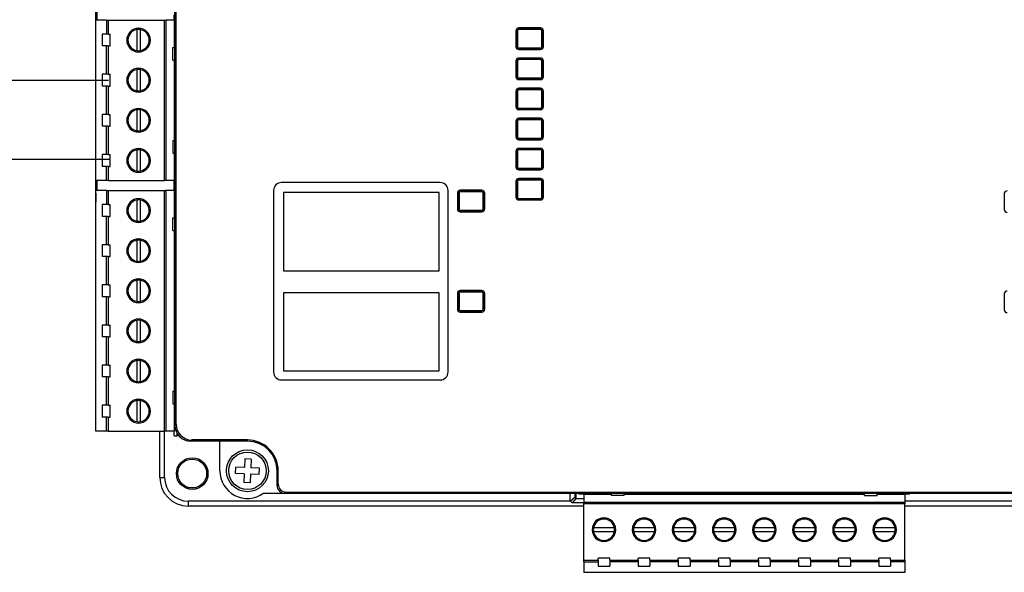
# Model space of a CAD drawing. Header units: millimetres. Extents: x -7023 to 53801, y 9849 to 33561.
# Tile 509 of 537: x 30802 to 30925, y 28258 to 28327. Entities that reach past the tile are written whole.
import ezdxf

# ---------------------------------------------------------------- set-up
doc = ezdxf.new("R2010")
doc.units = ezdxf.units.MM
doc.layers.add('IE_SKD', color=6, linetype='Continuous')

# ---------------------------------------------------------------- blocks, each defined once
blk = doc.blocks.new('Modul kontroli HID X100')
at = {"layer": 'IE_SKD', "linetype": 'Continuous', "lineweight": 25}
for p, q in [((-24132.87, -33306.11), (-24132.87, -33203.3)), ((-24132.71, -33305.96), (-24132.71, -33203.45)), ((-24142.87, -33276.7), (-24142.87, -33232.7)), ((-24142.74, -33253.5), (-24142.74, -33254.77)), ((-24142.86, -33275.09), (-24142.86, -33254.77)), ((-24141.52, -33254.77), (-24142.86, -33254.77)), ((-24141.52, -33254.77), (-24141.52, -33256.56)), ((-24141.52, -33254.77), (-24141.33, -33254.77)), ((-24141.33, -33254.77), (-24141.33, -33256.56)), ((-24141.33, -33254.77), (-24134.19, -33254.77)), ((-24134.19, -33275.09), (-24134.19, -33254.77)), ((-24134.19, -33254.77), (-24133.99, -33254.77)), ((-24133.99, -33254.77), (-24133.99, -33275.09)), ((-24132.96, -33254.77), (-24133.99, -33254.77)), ((-24132.96, -33254.77), (-24132.96, -33254.17)), ((-24132.96, -33254.77), (-24132.96, -33258.25)), ((-24137.69, -33255.98), (-24137.69, -33258.64)), ((-24137.23, -33258.64), (-24137.23, -33255.98)), ((-24132.96, -33256.43), (-24132.87, -33256.43)), ((-24089.66, -33256.14), (-24089.66, -33258.15)), ((-24089.46, -33256.14), (-24089.5, -33256.14)), ((-24089.5, -33256.14), (-24089.5, -33258.15)), ((-24089.46, -33256.14), (-24089.46, -33258.15)), ((-24089.3, -33255.78), (-24089.3, -33255.94)), ((-24086.54, -33255.78), (-24089.3, -33255.78)), ((-24089.27, -33255.9), (-24089.3, -33255.94)), ((-24089.3, -33255.94), (-24089.3, -33255.98)), ((-24086.54, -33255.98), (-24089.3, -33255.98)), ((-24089.27, -33255.9), (-24089.27, -33255.78)), ((-24086.58, -33255.9), (-24089.27, -33255.9)), ((-24086.58, -33255.78), (-24086.58, -33255.9)), ((-24086.58, -33255.9), (-24086.54, -33255.94)), ((-24086.54, -33255.94), (-24086.54, -33255.78)), ((-24086.54, -33255.98), (-24086.54, -33255.94)), ((-24086.34, -33256.14), (-24086.39, -33256.14)), ((-24086.39, -33258.15), (-24086.39, -33256.14)), ((-24086.34, -33258.15), (-24086.34, -33256.14)), ((-24086.18, -33258.15), (-24086.18, -33256.14)), ((-24142.06, -33256.56), (-24142.06, -33258.06)), ((-24141.52, -33256.56), (-24142.06, -33256.56)), ((-24141.33, -33256.56), (-24141.52, -33256.56)), ((-24141.33, -33256.56), (-24141.06, -33256.56)), ((-24141.06, -33258.06), (-24141.06, -33256.56)), ((-24141.52, -33258.06), (-24142.06, -33258.06)), ((-24141.52, -33261.64), (-24141.52, -33258.06)), ((-24141.33, -33258.06), (-24141.52, -33258.06)), ((-24141.33, -33258.06), (-24141.33, -33261.64)), ((-24141.33, -33258.06), (-24141.06, -33258.06)), ((-24133.14, -33259.85), (-24133.14, -33258.25)), ((-24133.14, -33258.25), (-24132.87, -33258.25)), ((-24132.96, -33258.18), (-24132.87, -33258.18)), ((-24089.5, -33258.15), (-24089.46, -33258.15)), ((-24089.3, -33258.3), (-24086.54, -33258.3)), ((-24089.3, -33258.3), (-24089.3, -33258.35)), ((-24089.27, -33258.38), (-24089.3, -33258.35)), ((-24089.3, -33258.35), (-24089.3, -33258.5)), ((-24089.3, -33258.5), (-24086.54, -33258.5)), ((-24089.27, -33258.38), (-24086.58, -33258.38)), ((-24089.27, -33258.5), (-24089.27, -33258.38)), ((-24086.58, -33258.38), (-24086.54, -33258.35)), ((-24086.58, -33258.38), (-24086.58, -33258.5)), ((-24086.54, -33258.35), (-24086.54, -33258.3)), ((-24086.54, -33258.5), (-24086.54, -33258.35)), ((-24086.39, -33258.15), (-24086.34, -33258.15)), ((-24133.14, -33259.85), (-24132.87, -33259.85)), ((-24132.96, -33259.85), (-24132.96, -33270.01)), ((-24089.66, -33259.95), (-24089.66, -33261.96)), ((-24089.5, -33259.95), (-24089.5, -33261.96)), ((-24089.46, -33259.95), (-24089.5, -33259.95)), ((-24089.46, -33259.95), (-24089.46, -33261.96)), ((-24089.3, -33259.59), (-24089.3, -33259.75)), ((-24086.54, -33259.59), (-24089.3, -33259.59)), ((-24089.27, -33259.71), (-24089.3, -33259.75)), ((-24089.3, -33259.75), (-24089.3, -33259.79)), ((-24086.54, -33259.79), (-24089.3, -33259.79)), ((-24089.27, -33259.71), (-24089.27, -33259.59)), ((-24086.58, -33259.71), (-24089.27, -33259.71)), ((-24086.58, -33259.59), (-24086.58, -33259.71)), ((-24086.58, -33259.71), (-24086.54, -33259.75)), ((-24086.54, -33259.75), (-24086.54, -33259.59)), ((-24086.54, -33259.79), (-24086.54, -33259.75)), ((-24086.34, -33259.95), (-24086.39, -33259.95)), ((-24086.39, -33261.96), (-24086.39, -33259.95)), ((-24086.34, -33261.96), (-24086.34, -33259.95)), ((-24086.18, -33261.96), (-24086.18, -33259.95)), ((-24137.69, -33261.06), (-24137.69, -33263.72)), ((-24137.23, -33263.72), (-24137.23, -33261.06)), ((-24142.06, -33261.64), (-24142.06, -33263.14)), ((-24141.52, -33261.64), (-24142.06, -33261.64)), ((-24141.33, -33261.64), (-24141.52, -33261.64)), ((-24141.33, -33261.64), (-24141.06, -33261.64)), ((-24141.06, -33263.14), (-24141.06, -33261.64)), ((-24132.96, -33261.51), (-24132.87, -33261.51)), ((-24089.5, -33261.96), (-24089.46, -33261.96)), ((-24089.3, -33262.11), (-24086.54, -33262.11)), ((-24089.3, -33262.11), (-24089.3, -33262.16)), ((-24089.27, -33262.19), (-24089.3, -33262.16)), ((-24089.3, -33262.16), (-24089.3, -33262.31)), ((-24089.3, -33262.31), (-24086.54, -33262.31)), ((-24089.27, -33262.19), (-24086.58, -33262.19)), ((-24089.27, -33262.31), (-24089.27, -33262.19)), ((-24086.58, -33262.19), (-24086.54, -33262.16)), ((-24086.58, -33262.19), (-24086.58, -33262.31)), ((-24086.54, -33262.16), (-24086.54, -33262.11)), ((-24086.54, -33262.31), (-24086.54, -33262.16)), ((-24086.39, -33261.96), (-24086.34, -33261.96)), ((-24141.52, -33263.14), (-24142.06, -33263.14)), ((-24141.52, -33266.72), (-24141.52, -33263.14)), ((-24141.33, -33263.14), (-24141.52, -33263.14)), ((-24141.33, -33263.14), (-24141.33, -33266.72)), ((-24141.33, -33263.14), (-24141.06, -33263.14)), ((-24132.96, -33263.26), (-24132.87, -33263.26)), ((-24089.66, -33263.76), (-24089.66, -33265.77)), ((-24089.5, -33263.76), (-24089.5, -33265.77)), ((-24089.46, -33263.76), (-24089.5, -33263.76)), ((-24089.46, -33263.76), (-24089.46, -33265.77)), ((-24089.3, -33263.4), (-24089.3, -33263.56)), ((-24086.54, -33263.4), (-24089.3, -33263.4)), ((-24089.27, -33263.52), (-24089.3, -33263.56)), ((-24089.3, -33263.56), (-24089.3, -33263.6)), ((-24086.54, -33263.6), (-24089.3, -33263.6)), ((-24089.27, -33263.52), (-24089.27, -33263.4)), ((-24086.58, -33263.52), (-24089.27, -33263.52)), ((-24086.58, -33263.4), (-24086.58, -33263.52)), ((-24086.58, -33263.52), (-24086.54, -33263.56)), ((-24086.54, -33263.56), (-24086.54, -33263.4)), ((-24086.54, -33263.6), (-24086.54, -33263.56)), ((-24086.34, -33263.76), (-24086.39, -33263.76)), ((-24086.39, -33265.77), (-24086.39, -33263.76)), ((-24086.34, -33265.77), (-24086.34, -33263.76)), ((-24086.18, -33265.77), (-24086.18, -33263.76)), ((-24137.69, -33266.14), (-24137.69, -33268.8)), ((-24137.23, -33268.8), (-24137.23, -33266.14)), ((-24089.5, -33265.77), (-24089.46, -33265.77)), ((-24089.3, -33265.92), (-24086.54, -33265.92)), ((-24089.3, -33265.92), (-24089.3, -33265.97)), ((-24089.27, -33266), (-24089.3, -33265.97)), ((-24089.3, -33265.97), (-24089.3, -33266.12)), ((-24089.3, -33266.12), (-24086.54, -33266.12)), ((-24089.27, -33266), (-24086.58, -33266)), ((-24089.27, -33266.12), (-24089.27, -33266)), ((-24086.58, -33266), (-24086.54, -33265.97)), ((-24086.58, -33266), (-24086.58, -33266.12)), ((-24086.54, -33265.97), (-24086.54, -33265.92)), ((-24086.54, -33266.12), (-24086.54, -33265.97)), ((-24086.39, -33265.77), (-24086.34, -33265.77)), ((-24142.06, -33266.72), (-24142.06, -33268.22)), ((-24141.52, -33266.72), (-24142.06, -33266.72)), ((-24141.33, -33266.72), (-24141.52, -33266.72)), ((-24141.33, -33266.72), (-24141.06, -33266.72)), ((-24141.06, -33268.22), (-24141.06, -33266.72)), ((-24132.96, -33266.59), (-24132.87, -33266.59)), ((-24089.66, -33267.57), (-24089.66, -33269.58)), ((-24089.5, -33267.57), (-24089.5, -33269.58)), ((-24089.46, -33267.57), (-24089.5, -33267.57)), ((-24089.46, -33267.57), (-24089.46, -33269.58)), ((-24089.3, -33267.21), (-24089.3, -33267.37)), ((-24086.54, -33267.21), (-24089.3, -33267.21)), ((-24089.27, -33267.33), (-24089.3, -33267.37)), ((-24089.3, -33267.37), (-24089.3, -33267.41)), ((-24086.54, -33267.41), (-24089.3, -33267.41)), ((-24089.27, -33267.33), (-24089.27, -33267.21)), ((-24086.58, -33267.33), (-24089.27, -33267.33)), ((-24086.58, -33267.21), (-24086.58, -33267.33)), ((-24086.58, -33267.33), (-24086.54, -33267.37)), ((-24086.54, -33267.37), (-24086.54, -33267.21)), ((-24086.54, -33267.41), (-24086.54, -33267.37)), ((-24086.39, -33269.58), (-24086.39, -33267.57)), ((-24086.34, -33267.57), (-24086.39, -33267.57)), ((-24086.34, -33269.58), (-24086.34, -33267.57)), ((-24086.18, -33269.58), (-24086.18, -33267.57)), ((-24141.52, -33268.22), (-24142.06, -33268.22)), ((-24141.52, -33271.8), (-24141.52, -33268.22)), ((-24141.33, -33268.22), (-24141.52, -33268.22)), ((-24141.33, -33268.22), (-24141.33, -33271.8)), ((-24141.33, -33268.22), (-24141.06, -33268.22)), ((-24132.96, -33268.34), (-24132.87, -33268.34)), ((-24133.14, -33270.01), (-24133.14, -33271.61)), ((-24133.14, -33270.01), (-24132.87, -33270.01)), ((-24089.5, -33269.58), (-24089.46, -33269.58)), ((-24089.3, -33269.73), (-24086.54, -33269.73)), ((-24089.3, -33269.73), (-24089.3, -33269.78)), ((-24089.27, -33269.81), (-24089.3, -33269.78)), ((-24089.3, -33269.78), (-24089.3, -33269.93)), ((-24089.3, -33269.93), (-24086.54, -33269.93)), ((-24089.27, -33269.81), (-24086.58, -33269.81)), ((-24089.27, -33269.93), (-24089.27, -33269.81)), ((-24086.58, -33269.81), (-24086.54, -33269.78)), ((-24086.58, -33269.81), (-24086.58, -33269.93)), ((-24086.54, -33269.78), (-24086.54, -33269.73)), ((-24086.54, -33269.93), (-24086.54, -33269.78)), ((-24086.39, -33269.58), (-24086.34, -33269.58)), ((-24137.69, -33271.22), (-24137.69, -33273.88)), ((-24137.23, -33273.88), (-24137.23, -33271.22)), ((-24089.66, -33271.38), (-24089.66, -33273.39)), ((-24089.5, -33271.38), (-24089.5, -33273.39)), ((-24089.46, -33271.38), (-24089.5, -33271.38)), ((-24089.46, -33271.38), (-24089.46, -33273.39)), ((-24089.3, -33271.02), (-24089.3, -33271.18)), ((-24086.54, -33271.02), (-24089.3, -33271.02)), ((-24089.27, -33271.14), (-24089.3, -33271.18)), ((-24089.3, -33271.18), (-24089.3, -33271.22)), ((-24086.54, -33271.22), (-24089.3, -33271.22)), ((-24089.27, -33271.14), (-24089.27, -33271.02)), ((-24086.58, -33271.14), (-24089.27, -33271.14)), ((-24086.58, -33271.02), (-24086.58, -33271.14)), ((-24086.58, -33271.14), (-24086.54, -33271.18)), ((-24086.54, -33271.18), (-24086.54, -33271.02)), ((-24086.54, -33271.22), (-24086.54, -33271.18)), ((-24086.34, -33271.38), (-24086.39, -33271.38)), ((-24086.39, -33273.39), (-24086.39, -33271.38)), ((-24086.34, -33273.39), (-24086.34, -33271.38)), ((-24086.18, -33273.39), (-24086.18, -33271.38)), ((-24142.06, -33271.8), (-24142.06, -33273.3)), ((-24141.52, -33271.8), (-24142.06, -33271.8)), ((-24141.33, -33271.8), (-24141.52, -33271.8)), ((-24141.33, -33271.8), (-24141.06, -33271.8)), ((-24141.06, -33273.3), (-24141.06, -33271.8)), ((-24133.14, -33271.61), (-24132.87, -33271.61)), ((-24132.96, -33271.61), (-24132.96, -33275.09)), ((-24132.96, -33271.67), (-24132.87, -33271.67)), ((-24141.52, -33273.3), (-24142.06, -33273.3)), ((-24141.33, -33273.3), (-24141.52, -33273.3)), ((-24141.52, -33275.09), (-24141.52, -33273.3)), ((-24141.33, -33273.3), (-24141.33, -33275.09)), ((-24141.33, -33273.3), (-24141.06, -33273.3)), ((-24132.96, -33273.42), (-24132.87, -33273.42)), ((-24089.5, -33273.39), (-24089.46, -33273.39)), ((-24089.3, -33273.54), (-24086.54, -33273.54)), ((-24089.3, -33273.54), (-24089.3, -33273.59)), ((-24089.27, -33273.62), (-24089.3, -33273.59)), ((-24089.3, -33273.59), (-24089.3, -33273.74)), ((-24089.3, -33273.74), (-24086.54, -33273.74)), ((-24089.27, -33273.62), (-24086.58, -33273.62)), ((-24089.27, -33273.74), (-24089.27, -33273.62)), ((-24086.58, -33273.62), (-24086.54, -33273.59)), ((-24086.58, -33273.62), (-24086.58, -33273.74)), ((-24086.54, -33273.59), (-24086.54, -33273.54)), ((-24086.54, -33273.74), (-24086.54, -33273.59)), ((-24086.39, -33273.39), (-24086.34, -33273.39)), ((-24141.52, -33275.09), (-24142.86, -33275.09)), ((-24142.74, -33275.09), (-24142.74, -33276.36)), ((-24141.33, -33275.09), (-24141.52, -33275.09)), ((-24141.33, -33275.09), (-24134.19, -33275.09)), ((-24133.99, -33275.09), (-24134.19, -33275.09)), ((-24132.96, -33275.09), (-24133.99, -33275.09)), ((-24132.96, -33275.69), (-24132.96, -33275.09)), ((-24089.66, -33275.19), (-24089.66, -33277.2)), ((-24089.46, -33275.19), (-24089.5, -33275.19)), ((-24089.5, -33275.19), (-24089.5, -33277.2)), ((-24089.46, -33275.19), (-24089.46, -33277.2)), ((-24089.3, -33274.83), (-24089.3, -33274.99)), ((-24086.54, -33274.83), (-24089.3, -33274.83)), ((-24089.27, -33274.95), (-24089.3, -33274.99)), ((-24089.3, -33274.99), (-24089.3, -33275.03)), ((-24086.54, -33275.03), (-24089.3, -33275.03)), ((-24089.27, -33274.95), (-24089.27, -33274.83)), ((-24086.58, -33274.95), (-24089.27, -33274.95)), ((-24086.58, -33274.83), (-24086.58, -33274.95)), ((-24086.58, -33274.95), (-24086.54, -33274.99)), ((-24086.54, -33274.99), (-24086.54, -33274.83)), ((-24086.54, -33275.03), (-24086.54, -33274.99)), ((-24086.39, -33277.2), (-24086.39, -33275.19)), ((-24086.34, -33275.19), (-24086.39, -33275.19)), ((-24086.34, -33277.2), (-24086.34, -33275.19)), ((-24086.18, -33277.2), (-24086.18, -33275.19)), ((-24142.86, -33306.84), (-24142.86, -33276.36)), ((-24141.52, -33276.36), (-24142.86, -33276.36)), ((-24141.52, -33276.36), (-24141.52, -33278.15)), ((-24141.52, -33276.36), (-24141.33, -33276.36)), ((-24141.33, -33276.36), (-24141.33, -33278.15)), ((-24141.33, -33276.36), (-24134.19, -33276.36)), ((-24134.19, -33306.84), (-24134.19, -33276.36)), ((-24134.19, -33276.36), (-24133.99, -33276.36)), ((-24133.99, -33276.36), (-24133.99, -33306.84)), ((-24132.96, -33276.36), (-24133.99, -33276.36)), ((-24132.96, -33275.69), (-24132.87, -33275.69)), ((-24132.96, -33276.36), (-24132.96, -33275.76)), ((-24132.96, -33275.76), (-24132.87, -33275.76)), ((-24132.96, -33276.36), (-24132.96, -33279.84)), ((-24120.36, -33276.35), (-24120.36, -33299.35)), ((-24099.26, -33275.35), (-24119.36, -33275.35)), ((-24098.26, -33299.35), (-24098.26, -33276.35)), ((-24093.96, -33276.33), (-24096.72, -33276.33)), ((-24142.87, -33276.7), (-24142.87, -33277.7)), ((-24137.69, -33277.57), (-24137.69, -33280.23)), ((-24137.23, -33280.23), (-24137.23, -33277.57)), ((-24119.09, -33276.61), (-24119.09, -33286.51)), ((-24099.39, -33276.61), (-24119.09, -33276.61)), ((-24099.39, -33286.51), (-24099.39, -33276.61)), ((-24097.07, -33276.69), (-24097.07, -33278.7)), ((-24096.87, -33276.69), (-24096.92, -33276.69)), ((-24096.92, -33276.69), (-24096.92, -33278.7)), ((-24096.87, -33276.69), (-24096.87, -33278.7)), ((-24096.72, -33276.49), (-24096.72, -33276.53)), ((-24093.96, -33276.49), (-24096.72, -33276.49)), ((-24093.96, -33276.53), (-24096.72, -33276.53)), ((-24093.96, -33276.53), (-24093.96, -33276.49)), ((-24093.76, -33276.69), (-24093.8, -33276.69)), ((-24093.8, -33278.7), (-24093.8, -33276.69)), ((-24093.76, -33278.7), (-24093.76, -33276.69)), ((-24093.6, -33278.7), (-24093.6, -33276.69)), ((-24089.5, -33277.2), (-24089.46, -33277.2)), ((-24089.3, -33277.35), (-24086.54, -33277.35)), ((-24089.3, -33277.35), (-24089.3, -33277.4)), ((-24089.3, -33277.4), (-24086.54, -33277.4)), ((-24089.3, -33277.55), (-24086.54, -33277.55)), ((-24086.54, -33277.4), (-24086.54, -33277.35)), ((-24086.39, -33277.2), (-24086.34, -33277.2)), ((-24027.8, -33276.75), (-24027.8, -33278.76)), ((-24142.87, -33277.7), (-24142.86, -33277.7)), ((-24142.06, -33278.15), (-24142.06, -33279.65)), ((-24141.52, -33278.15), (-24142.06, -33278.15)), ((-24141.33, -33278.15), (-24141.52, -33278.15)), ((-24141.33, -33278.15), (-24141.06, -33278.15)), ((-24141.06, -33279.65), (-24141.06, -33278.15)), ((-24132.96, -33278.02), (-24132.87, -33278.02)), ((-24096.92, -33278.7), (-24096.87, -33278.7)), ((-24096.72, -33278.85), (-24093.96, -33278.85)), ((-24096.72, -33278.85), (-24096.72, -33278.9)), ((-24096.68, -33278.93), (-24096.72, -33278.9)), ((-24096.72, -33278.9), (-24096.72, -33279.05)), ((-24096.68, -33278.93), (-24093.99, -33278.93)), ((-24096.68, -33279.05), (-24096.68, -33278.93)), ((-24093.99, -33278.93), (-24093.96, -33278.9)), ((-24093.99, -33278.93), (-24093.99, -33279.05)), ((-24093.96, -33278.9), (-24093.96, -33278.85)), ((-24093.96, -33279.05), (-24093.96, -33278.9)), ((-24093.8, -33278.7), (-24093.76, -33278.7)), ((-24141.52, -33279.65), (-24142.06, -33279.65)), ((-24141.52, -33283.23), (-24141.52, -33279.65)), ((-24141.33, -33279.65), (-24141.52, -33279.65)), ((-24141.33, -33279.65), (-24141.33, -33283.23)), ((-24141.33, -33279.65), (-24141.06, -33279.65)), ((-24133.14, -33281.44), (-24133.14, -33279.84)), ((-24133.14, -33279.84), (-24132.87, -33279.84)), ((-24132.96, -33279.77), (-24132.87, -33279.77)), ((-24096.72, -33279.05), (-24093.96, -33279.05)), ((-24133.14, -33281.44), (-24132.87, -33281.44)), ((-24132.96, -33281.44), (-24132.96, -33301.76)), ((-24137.69, -33282.65), (-24137.69, -33285.31)), ((-24137.23, -33285.31), (-24137.23, -33282.65)), ((-24142.06, -33283.23), (-24142.06, -33284.73)), ((-24141.52, -33283.23), (-24142.06, -33283.23)), ((-24141.33, -33283.23), (-24141.52, -33283.23)), ((-24141.33, -33283.23), (-24141.06, -33283.23)), ((-24141.06, -33284.73), (-24141.06, -33283.23)), ((-24132.96, -33283.1), (-24132.87, -33283.1)), ((-24141.52, -33284.73), (-24142.06, -33284.73)), ((-24141.52, -33288.31), (-24141.52, -33284.73)), ((-24141.33, -33284.73), (-24141.52, -33284.73)), ((-24141.33, -33284.73), (-24141.33, -33288.31)), ((-24141.33, -33284.73), (-24141.06, -33284.73)), ((-24132.96, -33284.85), (-24132.87, -33284.85)), ((-24119.09, -33286.51), (-24099.39, -33286.51)), ((-24142.06, -33288.31), (-24142.06, -33289.81)), ((-24141.52, -33288.31), (-24142.06, -33288.31)), ((-24141.33, -33288.31), (-24141.52, -33288.31)), ((-24141.33, -33288.31), (-24141.06, -33288.31)), ((-24141.06, -33289.81), (-24141.06, -33288.31)), ((-24137.69, -33287.73), (-24137.69, -33290.39)), ((-24137.23, -33290.39), (-24137.23, -33287.73)), ((-24132.96, -33288.18), (-24132.87, -33288.18)), ((-24141.52, -33289.81), (-24142.06, -33289.81)), ((-24141.52, -33293.39), (-24141.52, -33289.81)), ((-24141.33, -33289.81), (-24141.52, -33289.81)), ((-24141.33, -33289.81), (-24141.33, -33293.39)), ((-24141.33, -33289.81), (-24141.06, -33289.81)), ((-24132.96, -33289.93), (-24132.87, -33289.93)), ((-24119.09, -33289.31), (-24119.09, -33299.21)), ((-24099.39, -33289.31), (-24119.09, -33289.31)), ((-24099.39, -33299.21), (-24099.39, -33289.31)), ((-24097.07, -33289.39), (-24097.07, -33291.4)), ((-24096.92, -33289.39), (-24096.92, -33291.4)), ((-24096.87, -33289.39), (-24096.92, -33289.39)), ((-24096.87, -33289.39), (-24096.87, -33291.4)), ((-24096.72, -33289.03), (-24096.72, -33289.19)), ((-24093.96, -33289.03), (-24096.72, -33289.03)), ((-24096.68, -33289.15), (-24096.72, -33289.19)), ((-24096.72, -33289.19), (-24096.72, -33289.23)), ((-24093.96, -33289.23), (-24096.72, -33289.23)), ((-24096.68, -33289.15), (-24096.68, -33289.03)), ((-24093.99, -33289.15), (-24096.68, -33289.15)), ((-24093.99, -33289.03), (-24093.99, -33289.15)), ((-24093.99, -33289.15), (-24093.96, -33289.19)), ((-24093.96, -33289.19), (-24093.96, -33289.03)), ((-24093.96, -33289.23), (-24093.96, -33289.19)), ((-24093.76, -33289.39), (-24093.8, -33289.39)), ((-24093.8, -33291.4), (-24093.8, -33289.39)), ((-24093.76, -33291.4), (-24093.76, -33289.39)), ((-24093.6, -33291.4), (-24093.6, -33289.39)), ((-24027.8, -33289.45), (-24027.8, -33291.46)), ((-24096.92, -33291.4), (-24096.87, -33291.4)), ((-24093.8, -33291.4), (-24093.76, -33291.4)), ((-24096.72, -33291.55), (-24093.96, -33291.55)), ((-24096.72, -33291.55), (-24096.72, -33291.6)), ((-24096.72, -33291.6), (-24093.96, -33291.6)), ((-24096.72, -33291.75), (-24093.96, -33291.75)), ((-24093.96, -33291.6), (-24093.96, -33291.55)), ((-24142.06, -33293.39), (-24142.06, -33294.89)), ((-24141.52, -33293.39), (-24142.06, -33293.39)), ((-24141.33, -33293.39), (-24141.52, -33293.39)), ((-24141.33, -33293.39), (-24141.06, -33293.39)), ((-24141.06, -33294.89), (-24141.06, -33293.39)), ((-24137.69, -33292.81), (-24137.69, -33295.47)), ((-24137.23, -33295.47), (-24137.23, -33292.81)), ((-24132.96, -33293.26), (-24132.87, -33293.26)), ((-24141.52, -33294.89), (-24142.06, -33294.89)), ((-24141.52, -33298.47), (-24141.52, -33294.89)), ((-24141.33, -33294.89), (-24141.52, -33294.89)), ((-24141.33, -33294.89), (-24141.33, -33298.47)), ((-24141.33, -33294.89), (-24141.06, -33294.89)), ((-24132.96, -33295.01), (-24132.87, -33295.01)), ((-24142.06, -33298.47), (-24142.06, -33299.97)), ((-24141.52, -33298.47), (-24142.06, -33298.47)), ((-24141.33, -33298.47), (-24141.52, -33298.47)), ((-24141.33, -33298.47), (-24141.06, -33298.47)), ((-24141.06, -33299.97), (-24141.06, -33298.47)), ((-24137.69, -33297.89), (-24137.69, -33300.55)), ((-24137.23, -33300.55), (-24137.23, -33297.89)), ((-24132.96, -33298.34), (-24132.87, -33298.34)), ((-24141.52, -33299.97), (-24142.06, -33299.97)), ((-24141.52, -33303.55), (-24141.52, -33299.97)), ((-24141.33, -33299.97), (-24141.52, -33299.97)), ((-24141.33, -33299.97), (-24141.33, -33303.55)), ((-24141.33, -33299.97), (-24141.06, -33299.97)), ((-24132.96, -33300.09), (-24132.87, -33300.09)), ((-24119.09, -33299.21), (-24099.39, -33299.21)), ((-24119.36, -33300.35), (-24099.26, -33300.35)), ((-24133.14, -33301.76), (-24133.14, -33303.36)), ((-24133.14, -33301.76), (-24132.87, -33301.76)), ((-24142.06, -33303.55), (-24142.06, -33305.05)), ((-24141.52, -33303.55), (-24142.06, -33303.55)), ((-24141.33, -33303.55), (-24141.52, -33303.55)), ((-24141.33, -33303.55), (-24141.06, -33303.55)), ((-24141.06, -33305.05), (-24141.06, -33303.55)), ((-24137.69, -33302.97), (-24137.69, -33305.63)), ((-24137.23, -33305.63), (-24137.23, -33302.97)), ((-24133.14, -33303.36), (-24132.87, -33303.36)), ((-24132.96, -33303.36), (-24132.96, -33306.84)), ((-24132.96, -33303.42), (-24132.87, -33303.42)), ((-24141.52, -33305.05), (-24142.06, -33305.05)), ((-24141.52, -33306.84), (-24141.52, -33305.05)), ((-24141.33, -33305.05), (-24141.52, -33305.05)), ((-24141.33, -33305.05), (-24141.33, -33306.84)), ((-24141.33, -33305.05), (-24141.06, -33305.05)), ((-24132.96, -33305.17), (-24132.87, -33305.17)), ((-24132.87, -33306.11), (-24132.71, -33305.96)), ((-24141.52, -33306.84), (-24142.86, -33306.84)), ((-24141.33, -33306.84), (-24141.52, -33306.84)), ((-24141.33, -33306.84), (-24134.19, -33306.84)), ((-24134.78, -33312.7), (-24134.78, -33306.84)), ((-24133.99, -33306.84), (-24134.19, -33306.84)), ((-24134.17, -33312.7), (-24134.17, -33306.84)), ((-24132.96, -33306.84), (-24133.99, -33306.84)), ((-24132.96, -33307.44), (-24132.96, -33306.84)), ((-24132.96, -33307.44), (-24132.61, -33307.44)), ((-24132.61, -33307.08), (-24132.61, -33307.44)), ((-24132.36, -33307.44), (-24132.61, -33307.44)), ((-24130.72, -33307.95), (-24130.87, -33308.1)), ((-24127.17, -33308.1), (-24130.87, -33308.1)), ((-24123.67, -33307.95), (-24130.72, -33307.95)), ((-24123.67, -33308.1), (-24127.17, -33308.1)), ((-24127.17, -33311.85), (-24127.17, -33308.1)), ((-24123.67, -33308.1), (-24123.67, -33307.95)), ((-24124.02, -33310.34), (-24124.06, -33311.44)), ((-24123.22, -33310.37), (-24124.02, -33310.34)), ((-24123.22, -33310.37), (-24123.26, -33311.47)), ((-24125.18, -33312.21), (-24125.15, -33311.41)), ((-24124.08, -33312.24), (-24125.18, -33312.21)), ((-24124.06, -33311.44), (-24125.15, -33311.41)), ((-24124.08, -33312.24), (-24124.11, -33313.34)), ((-24123.28, -33312.27), (-24123.31, -33313.37)), ((-24122.18, -33312.3), (-24123.28, -33312.27)), ((-24122.16, -33311.5), (-24123.26, -33311.47)), ((-24122.18, -33312.3), (-24122.16, -33311.5)), ((-24119.92, -33311.85), (-24119.76, -33311.85)), ((-24119.92, -33313.71), (-24119.92, -33311.85)), ((-24119.76, -33313.55), (-24119.76, -33311.85)), ((-24134.78, -33312.7), (-24134.17, -33312.7)), ((-24123.31, -33313.37), (-24124.11, -33313.34)), ((-24119.92, -33313.71), (-24119.76, -33313.55)), ((-24121.64, -33314.7), (-24118.92, -33314.7)), ((-24118.77, -33314.55), (-24118.92, -33314.7)), ((-24118.92, -33314.7), (-24105.97, -33314.7)), ((-24118.77, -33314.55), (-24002.57, -33314.55)), ((-24105.97, -33314.7), (-24015.37, -33314.7)), ((-24082.78, -33315.7), (-24082.78, -33314.7)), ((-24082.21, -33314.7), (-24082.21, -33315.23)), ((-24082.07, -33314.7), (-24082.07, -33315.37)), ((-24081.65, -33314.81), (-24081.65, -33314.7)), ((-24081.05, -33314.81), (-24081.65, -33314.81)), ((-24081.05, -33314.81), (-24077.57, -33314.81)), ((-24081.05, -33314.81), (-24081.05, -33315.83)), ((-24079.39, -33314.81), (-24079.39, -33314.7)), ((-24077.64, -33314.81), (-24077.64, -33314.7)), ((-24077.57, -33314.98), (-24077.57, -33314.7)), ((-24075.97, -33314.98), (-24077.57, -33314.98)), ((-24075.97, -33314.98), (-24075.97, -33314.7)), ((-24075.97, -33314.81), (-24045.49, -33314.81)), ((-24074.31, -33314.81), (-24074.31, -33314.7)), ((-24072.56, -33314.81), (-24072.56, -33314.7)), ((-24069.23, -33314.81), (-24069.23, -33314.7)), ((-24067.48, -33314.81), (-24067.48, -33314.7)), ((-24064.15, -33314.81), (-24064.15, -33314.7)), ((-24062.4, -33314.81), (-24062.4, -33314.7)), ((-24059.07, -33314.81), (-24059.07, -33314.7)), ((-24057.32, -33314.81), (-24057.32, -33314.7)), ((-24053.99, -33314.81), (-24053.99, -33314.7)), ((-24052.24, -33314.81), (-24052.24, -33314.7)), ((-24048.91, -33314.81), (-24048.91, -33314.7)), ((-24047.16, -33314.81), (-24047.16, -33314.7)), ((-24045.49, -33314.98), (-24045.49, -33314.7)), ((-24045.49, -33314.98), (-24043.89, -33314.98)), ((-24043.89, -33314.98), (-24043.89, -33314.7)), ((-24043.89, -33314.81), (-24040.41, -33314.81)), ((-24043.83, -33314.81), (-24043.83, -33314.7)), ((-24042.08, -33314.81), (-24042.08, -33314.7)), ((-24040.41, -33314.81), (-24040.41, -33315.83)), ((-24039.81, -33314.81), (-24040.41, -33314.81)), ((-24039.81, -33314.81), (-24039.81, -33314.7)), ((-24082.78, -33315.7), (-24131.17, -33315.7)), ((-24131.17, -33315.7), (-24131.17, -33316.32)), ((-24081.05, -33316.32), (-24131.17, -33316.32)), ((-24082.75, -33315.71), (-24082.78, -33315.7)), ((-24082.21, -33315.23), (-24082.75, -33315.71)), ((-24082.54, -33315.91), (-24082.75, -33315.71)), ((-24082.07, -33315.37), (-24082.54, -33315.91)), ((-24081.05, -33315.91), (-24082.54, -33315.91)), ((-24082.21, -33315.23), (-24082.07, -33315.37)), ((-24082.07, -33315.37), (-24082.07, -33315.37)), ((-24082.07, -33315.37), (-24081.05, -33315.37)), ((-24081.05, -33315.83), (-24040.41, -33315.83)), ((-24081.05, -33316.03), (-24081.05, -33315.83)), ((-24040.41, -33316.03), (-24081.05, -33316.03)), ((-24081.05, -33323.18), (-24081.05, -33316.03)), ((-23990.17, -33315.7), (-24040.41, -33315.7)), ((-24040.41, -33315.83), (-24040.41, -33316.03)), ((-24040.41, -33323.18), (-24040.41, -33316.03)), ((-23990.17, -33316.32), (-24040.41, -33316.32)), ((-24077.18, -33319.08), (-24079.84, -33319.08)), ((-24079.84, -33319.54), (-24077.18, -33319.54)), ((-24072.1, -33319.08), (-24074.76, -33319.08)), ((-24074.76, -33319.54), (-24072.1, -33319.54)), ((-24067.02, -33319.08), (-24069.68, -33319.08)), ((-24069.68, -33319.54), (-24067.02, -33319.54)), ((-24061.94, -33319.08), (-24064.6, -33319.08)), ((-24064.6, -33319.54), (-24061.94, -33319.54)), ((-24056.86, -33319.08), (-24059.52, -33319.08)), ((-24059.52, -33319.54), (-24056.86, -33319.54)), ((-24051.78, -33319.08), (-24054.44, -33319.08)), ((-24054.44, -33319.54), (-24051.78, -33319.54)), ((-24046.7, -33319.08), (-24049.36, -33319.08)), ((-24049.36, -33319.54), (-24046.7, -33319.54)), ((-24041.62, -33319.08), (-24044.28, -33319.08)), ((-24044.28, -33319.54), (-24041.62, -33319.54)), ((-24081.05, -33323.18), (-24079.26, -33323.18)), ((-24081.05, -33323.36), (-24081.05, -33323.18)), ((-24081.05, -33323.36), (-24079.26, -33323.36)), ((-24081.05, -33323.36), (-24081.05, -33324.71)), ((-24077.76, -33322.91), (-24079.26, -33322.91)), ((-24079.26, -33323.18), (-24079.26, -33322.91)), ((-24079.26, -33323.18), (-24079.26, -33323.36)), ((-24079.26, -33323.36), (-24079.26, -33323.91)), ((-24077.76, -33323.18), (-24077.76, -33322.91)), ((-24077.76, -33323.18), (-24074.18, -33323.18)), ((-24077.76, -33323.18), (-24077.76, -33323.36)), ((-24074.18, -33323.36), (-24077.76, -33323.36)), ((-24077.76, -33323.36), (-24077.76, -33323.91)), ((-24072.68, -33322.91), (-24074.18, -33322.91)), ((-24074.18, -33323.18), (-24074.18, -33322.91)), ((-24074.18, -33323.18), (-24074.18, -33323.36)), ((-24074.18, -33323.36), (-24074.18, -33323.91)), ((-24072.68, -33323.18), (-24072.68, -33322.91)), ((-24072.68, -33323.18), (-24069.1, -33323.18)), ((-24072.68, -33323.18), (-24072.68, -33323.36)), ((-24069.1, -33323.36), (-24072.68, -33323.36)), ((-24072.68, -33323.36), (-24072.68, -33323.91)), ((-24067.6, -33322.91), (-24069.1, -33322.91)), ((-24069.1, -33323.18), (-24069.1, -33322.91)), ((-24069.1, -33323.18), (-24069.1, -33323.36)), ((-24069.1, -33323.36), (-24069.1, -33323.91)), ((-24067.6, -33323.18), (-24067.6, -33322.91)), ((-24067.6, -33323.18), (-24064.02, -33323.18)), ((-24067.6, -33323.18), (-24067.6, -33323.36)), ((-24064.02, -33323.36), (-24067.6, -33323.36)), ((-24067.6, -33323.36), (-24067.6, -33323.91)), ((-24062.52, -33322.91), (-24064.02, -33322.91)), ((-24064.02, -33323.18), (-24064.02, -33322.91)), ((-24064.02, -33323.18), (-24064.02, -33323.36)), ((-24064.02, -33323.36), (-24064.02, -33323.91)), ((-24062.52, -33323.18), (-24062.52, -33322.91)), ((-24062.52, -33323.18), (-24058.94, -33323.18)), ((-24062.52, -33323.18), (-24062.52, -33323.36)), ((-24058.94, -33323.36), (-24062.52, -33323.36)), ((-24062.52, -33323.36), (-24062.52, -33323.91)), ((-24057.44, -33322.91), (-24058.94, -33322.91)), ((-24058.94, -33323.18), (-24058.94, -33322.91)), ((-24058.94, -33323.18), (-24058.94, -33323.36)), ((-24058.94, -33323.36), (-24058.94, -33323.91)), ((-24057.44, -33323.18), (-24057.44, -33322.91)), ((-24057.44, -33323.18), (-24053.86, -33323.18)), ((-24057.44, -33323.18), (-24057.44, -33323.36)), ((-24053.86, -33323.36), (-24057.44, -33323.36)), ((-24057.44, -33323.36), (-24057.44, -33323.91)), ((-24052.36, -33322.91), (-24053.86, -33322.91)), ((-24053.86, -33323.18), (-24053.86, -33322.91)), ((-24053.86, -33323.18), (-24053.86, -33323.36)), ((-24053.86, -33323.36), (-24053.86, -33323.91)), ((-24052.36, -33323.18), (-24052.36, -33322.91)), ((-24052.36, -33323.18), (-24048.78, -33323.18)), ((-24052.36, -33323.18), (-24052.36, -33323.36)), ((-24048.78, -33323.36), (-24052.36, -33323.36)), ((-24052.36, -33323.36), (-24052.36, -33323.91)), ((-24047.28, -33322.91), (-24048.78, -33322.91)), ((-24048.78, -33323.18), (-24048.78, -33322.91)), ((-24048.78, -33323.18), (-24048.78, -33323.36)), ((-24048.78, -33323.36), (-24048.78, -33323.91)), ((-24047.28, -33323.18), (-24047.28, -33322.91)), ((-24047.28, -33323.18), (-24043.7, -33323.18)), ((-24047.28, -33323.18), (-24047.28, -33323.36)), ((-24043.7, -33323.36), (-24047.28, -33323.36)), ((-24047.28, -33323.36), (-24047.28, -33323.91)), ((-24043.7, -33323.18), (-24043.7, -33322.91)), ((-24042.2, -33322.91), (-24043.7, -33322.91)), ((-24043.7, -33323.18), (-24043.7, -33323.36)), ((-24043.7, -33323.36), (-24043.7, -33323.91)), ((-24042.2, -33323.18), (-24042.2, -33322.91)), ((-24042.2, -33323.18), (-24040.41, -33323.18)), ((-24042.2, -33323.18), (-24042.2, -33323.36)), ((-24040.41, -33323.36), (-24042.2, -33323.36)), ((-24042.2, -33323.36), (-24042.2, -33323.91)), ((-24040.41, -33323.18), (-24040.41, -33323.36)), ((-24040.41, -33323.36), (-24040.41, -33324.71)), ((-24040.41, -33324.71), (-24081.05, -33324.71)), ((-24079.26, -33323.91), (-24077.76, -33323.91)), ((-24074.18, -33323.91), (-24072.68, -33323.91)), ((-24069.1, -33323.91), (-24067.6, -33323.91)), ((-24064.02, -33323.91), (-24062.52, -33323.91)), ((-24058.94, -33323.91), (-24057.44, -33323.91)), ((-24053.86, -33323.91), (-24052.36, -33323.91)), ((-24048.78, -33323.91), (-24047.28, -33323.91)), ((-24043.7, -33323.91), (-24042.2, -33323.91))]:
    blk.add_line(p, q, dxfattribs=at)
for centre, radius in [((-24123.67, -33311.85), 2.65), ((-24123.67, -33311.85), 2.37), ((-24130.67, -33312.2), 2), ((-24130.67, -33312.2), 1.83)]:
    blk.add_circle(centre, radius, dxfattribs=at)
for centre, radius, start, end in [((-24137.46, -33257.31), 1.5, 90, 270), ((-24137.46, -33257.31), 1.35, 99.7945, 260.2055), ((-24137.46, -33257.31), 1.35, 90, 99.7945), ((-24137.46, -33257.31), 1.5, 270, 90), ((-24137.46, -33257.31), 1.35, 80.2055, 90), ((-24137.46, -33257.31), 1.35, 279.7945, 80.2055), ((-24089.3, -33256.14), 0.356, 90, 180), ((-24089.3, -33256.14), 0.2, 90, 180), ((-24089.3, -33256.14), 0.156, 90, 180), ((-24086.54, -33256.14), 0.356, 0, 90), ((-24086.54, -33256.14), 0.2, 0, 90), ((-24086.54, -33256.14), 0.156, 0, 90), ((-24137.46, -33257.31), 1.35, 260.2055, 270), ((-24137.46, -33257.31), 1.35, 270, 279.7945), ((-24089.3, -33258.15), 0.356, 180, 270), ((-24089.3, -33258.15), 0.2, 180, 270), ((-24089.3, -33258.15), 0.156, 180, 270), ((-24086.54, -33258.15), 0.156, 270, 0), ((-24086.54, -33258.15), 0.2, 270, 0), ((-24086.54, -33258.15), 0.356, 270, 0), ((-24089.3, -33259.95), 0.356, 90, 180), ((-24089.3, -33259.95), 0.2, 90, 180), ((-24089.3, -33259.95), 0.156, 90, 180), ((-24086.54, -33259.95), 0.356, 0, 90), ((-24086.54, -33259.95), 0.2, 0, 90), ((-24086.54, -33259.95), 0.156, 0, 90), ((-24137.46, -33262.39), 1.5, 90, 270), ((-24137.46, -33262.39), 1.35, 99.7945, 260.2055), ((-24137.46, -33262.39), 1.35, 90, 99.7945), ((-24137.46, -33262.39), 1.5, 270, 90), ((-24137.46, -33262.39), 1.35, 80.2055, 90), ((-24137.46, -33262.39), 1.35, 279.7945, 80.2055), ((-24089.3, -33261.96), 0.356, 180, 270), ((-24089.3, -33261.96), 0.2, 180, 270), ((-24089.3, -33261.96), 0.156, 180, 270), ((-24086.54, -33261.96), 0.156, 270, 0), ((-24086.54, -33261.96), 0.2, 270, 0), ((-24086.54, -33261.96), 0.356, 270, 0), ((-24137.46, -33262.39), 1.35, 260.2055, 270), ((-24137.46, -33262.39), 1.35, 270, 279.7945), ((-24089.3, -33263.76), 0.356, 90, 180), ((-24089.3, -33263.76), 0.2, 90, 180), ((-24089.3, -33263.76), 0.156, 90, 180), ((-24086.54, -33263.76), 0.356, 0, 90), ((-24086.54, -33263.76), 0.2, 0, 90), ((-24086.54, -33263.76), 0.156, 0, 90), ((-24137.46, -33267.47), 1.5, 90, 270), ((-24137.46, -33267.47), 1.35, 99.7945, 260.2055), ((-24137.46, -33267.47), 1.35, 90, 99.7945), ((-24137.46, -33267.47), 1.5, 270, 90), ((-24137.46, -33267.47), 1.35, 80.2055, 90), ((-24137.46, -33267.47), 1.35, 279.7945, 80.2055), ((-24089.3, -33265.77), 0.356, 180, 270), ((-24089.3, -33265.77), 0.2, 180, 270), ((-24089.3, -33265.77), 0.156, 180, 270), ((-24086.54, -33265.77), 0.156, 270, 0), ((-24086.54, -33265.77), 0.2, 270, 0), ((-24086.54, -33265.77), 0.356, 270, 0), ((-24089.3, -33267.57), 0.356, 90, 180), ((-24089.3, -33267.57), 0.2, 90, 180), ((-24089.3, -33267.57), 0.156, 90, 180), ((-24086.54, -33267.57), 0.356, 0, 90), ((-24086.54, -33267.57), 0.2, 0, 90), ((-24086.54, -33267.57), 0.156, 0, 90), ((-24137.46, -33267.47), 1.35, 260.2055, 270), ((-24137.46, -33267.47), 1.35, 270, 279.7945), ((-24089.3, -33269.58), 0.356, 180, 270), ((-24089.3, -33269.58), 0.2, 180, 270), ((-24089.3, -33269.58), 0.156, 180, 270), ((-24086.54, -33269.58), 0.156, 270, 0), ((-24086.54, -33269.58), 0.2, 270, 0), ((-24086.54, -33269.58), 0.356, 270, 0), ((-24137.46, -33272.55), 1.5, 90, 270), ((-24137.46, -33272.55), 1.35, 99.7945, 260.2055), ((-24137.46, -33272.55), 1.35, 90, 99.7945), ((-24137.46, -33272.55), 1.5, 270, 90), ((-24137.46, -33272.55), 1.35, 80.2055, 90), ((-24137.46, -33272.55), 1.35, 279.7945, 80.2055), ((-24089.3, -33271.38), 0.356, 90, 180), ((-24089.3, -33271.38), 0.2, 90, 180), ((-24089.3, -33271.38), 0.156, 90, 180), ((-24086.54, -33271.38), 0.356, 0, 90), ((-24086.54, -33271.38), 0.2, 0, 90), ((-24086.54, -33271.38), 0.156, 0, 90), ((-24137.46, -33272.55), 1.35, 260.2055, 270), ((-24137.46, -33272.55), 1.35, 270, 279.7945), ((-24089.3, -33273.39), 0.356, 180, 270), ((-24089.3, -33273.39), 0.2, 180, 270), ((-24089.3, -33273.39), 0.156, 180, 270), ((-24086.54, -33273.39), 0.156, 270, 0), ((-24086.54, -33273.39), 0.2, 270, 0), ((-24086.54, -33273.39), 0.356, 270, 0), ((-24089.3, -33275.19), 0.356, 90, 180), ((-24089.3, -33275.19), 0.2, 90, 180), ((-24089.3, -33275.19), 0.156, 90, 180), ((-24086.54, -33275.19), 0.356, 0, 90), ((-24086.54, -33275.19), 0.2, 0, 90), ((-24086.54, -33275.19), 0.156, 0, 90), ((-24119.36, -33276.35), 1, 90, 180), ((-24099.26, -33276.35), 1, 0, 90), ((-24096.72, -33276.69), 0.356, 90, 180), ((-24093.96, -33276.69), 0.356, 0, 90), ((-24027.44, -33276.75), 0.356, 90, 180), ((-24137.46, -33278.9), 1.5, 90, 270), ((-24137.46, -33278.9), 1.35, 99.7945, 260.2055), ((-24137.46, -33278.9), 1.35, 90, 99.7945), ((-24137.46, -33278.9), 1.5, 270, 90), ((-24137.46, -33278.9), 1.35, 80.2055, 90), ((-24137.46, -33278.9), 1.35, 279.7945, 80.2055), ((-24096.72, -33276.69), 0.2, 90, 180), ((-24096.72, -33276.69), 0.156, 90, 180), ((-24093.96, -33276.69), 0.2, 0, 90), ((-24093.96, -33276.69), 0.156, 0, 90), ((-24089.3, -33277.2), 0.356, 180, 270), ((-24089.3, -33277.2), 0.2, 180, 270), ((-24089.3, -33277.2), 0.156, 180, 270), ((-24086.54, -33277.2), 0.156, 270, 0), ((-24086.54, -33277.2), 0.2, 270, 0), ((-24086.54, -33277.2), 0.356, 270, 0), ((-24096.72, -33278.7), 0.356, 180, 270), ((-24096.72, -33278.7), 0.2, 180, 270), ((-24096.72, -33278.7), 0.156, 180, 270), ((-24093.96, -33278.7), 0.156, 270, 0), ((-24093.96, -33278.7), 0.2, 270, 0), ((-24093.96, -33278.7), 0.356, 270, 0), ((-24027.44, -33278.76), 0.356, 180, 270), ((-24137.46, -33278.9), 1.35, 260.2055, 270), ((-24137.46, -33278.9), 1.35, 270, 279.7945), ((-24137.46, -33283.98), 1.5, 90, 270), ((-24137.46, -33283.98), 1.35, 99.7945, 260.2055), ((-24137.46, -33283.98), 1.35, 90, 99.7945), ((-24137.46, -33283.98), 1.5, 270, 90), ((-24137.46, -33283.98), 1.35, 80.2055, 90), ((-24137.46, -33283.98), 1.35, 279.7945, 80.2055), ((-24137.46, -33283.98), 1.35, 260.2055, 270), ((-24137.46, -33283.98), 1.35, 270, 279.7945), ((-24137.46, -33289.06), 1.5, 90, 270), ((-24137.46, -33289.06), 1.5, 270, 90), ((-24137.46, -33289.06), 1.35, 99.7945, 260.2055), ((-24137.46, -33289.06), 1.35, 90, 99.7945), ((-24137.46, -33289.06), 1.35, 80.2055, 90), ((-24137.46, -33289.06), 1.35, 279.7945, 80.2055), ((-24096.72, -33289.39), 0.356, 90, 180), ((-24096.72, -33289.39), 0.2, 90, 180), ((-24096.72, -33289.39), 0.156, 90, 180), ((-24093.96, -33289.39), 0.356, 0, 90), ((-24093.96, -33289.39), 0.2, 0, 90), ((-24093.96, -33289.39), 0.156, 0, 90), ((-24027.44, -33289.45), 0.356, 90, 180), ((-24137.46, -33289.06), 1.35, 260.2055, 270), ((-24137.46, -33289.06), 1.35, 270, 279.7945), ((-24096.72, -33291.4), 0.356, 180, 270), ((-24096.72, -33291.4), 0.2, 180, 270), ((-24096.72, -33291.4), 0.156, 180, 270), ((-24093.96, -33291.4), 0.156, 270, 0), ((-24093.96, -33291.4), 0.2, 270, 0), ((-24093.96, -33291.4), 0.356, 270, 0), ((-24137.46, -33294.14), 1.5, 90, 270), ((-24137.46, -33294.14), 1.5, 270, 90), ((-24027.44, -33291.46), 0.356, 180, 270), ((-24137.46, -33294.14), 1.35, 99.7945, 260.2055), ((-24137.46, -33294.14), 1.35, 90, 99.7945), ((-24137.46, -33294.14), 1.35, 80.2055, 90), ((-24137.46, -33294.14), 1.35, 279.7945, 80.2055), ((-24137.46, -33294.14), 1.35, 260.2055, 270), ((-24137.46, -33294.14), 1.35, 270, 279.7945), ((-24137.46, -33299.22), 1.5, 90, 270), ((-24137.46, -33299.22), 1.35, 99.7945, 260.2055), ((-24137.46, -33299.22), 1.35, 90, 99.7945), ((-24137.46, -33299.22), 1.5, 270, 90), ((-24137.46, -33299.22), 1.35, 80.2055, 90), ((-24137.46, -33299.22), 1.35, 279.7945, 80.2055), ((-24119.36, -33299.35), 1, 180, 270), ((-24099.26, -33299.35), 1, 270, 0), ((-24137.46, -33299.22), 1.35, 260.2055, 270), ((-24137.46, -33299.22), 1.35, 270, 279.7945), ((-24137.46, -33304.3), 1.5, 90, 270), ((-24137.46, -33304.3), 1.35, 99.7945, 260.2055), ((-24137.46, -33304.3), 1.35, 90, 99.7945), ((-24137.46, -33304.3), 1.5, 270, 90), ((-24137.46, -33304.3), 1.35, 80.2055, 90), ((-24137.46, -33304.3), 1.35, 279.7945, 80.2055), ((-24137.46, -33304.3), 1.35, 260.2055, 270), ((-24137.46, -33304.3), 1.35, 270, 279.7945), ((-24123.67, -33311.85), 3.9, 0, 90), ((-24123.67, -33311.85), 3.75, 0, 90), ((-24123.67, -33311.85), 3.5, 180, 305.4832), ((-24131.17, -33312.7), 3.61, 180, 270), ((-24131.17, -33312.7), 3, 180, 270), ((-24078.51, -33319.31), 1.5, 0, 180), ((-24078.51, -33319.31), 1.35, 9.7945, 170.2055), ((-24073.43, -33319.31), 1.5, 0, 180), ((-24073.43, -33319.31), 1.35, 9.7945, 170.2055), ((-24068.35, -33319.31), 1.5, 0, 180), ((-24068.35, -33319.31), 1.35, 9.7945, 170.2055), ((-24063.27, -33319.31), 1.5, 0, 180), ((-24063.27, -33319.31), 1.35, 9.7945, 170.2055), ((-24058.19, -33319.31), 1.5, 0, 180), ((-24058.19, -33319.31), 1.35, 9.7945, 170.2055), ((-24053.11, -33319.31), 1.5, 0, 180), ((-24053.11, -33319.31), 1.35, 9.7945, 170.2055), ((-24048.03, -33319.31), 1.5, 0, 180), ((-24048.03, -33319.31), 1.35, 9.7945, 170.2055), ((-24042.95, -33319.31), 1.5, 0, 180), ((-24042.95, -33319.31), 1.35, 9.7945, 170.2055), ((-24078.51, -33319.31), 1.5, 180, 0), ((-24078.51, -33319.31), 1.35, 170.2055, 180), ((-24078.51, -33319.31), 1.35, 180, 189.7945), ((-24078.51, -33319.31), 1.35, 189.7945, 350.2055), ((-24078.51, -33319.31), 1.35, 0, 9.7945), ((-24078.51, -33319.31), 1.35, 350.2055, 0), ((-24073.43, -33319.31), 1.5, 180, 0), ((-24073.43, -33319.31), 1.35, 170.2055, 180), ((-24073.43, -33319.31), 1.35, 180, 189.7945), ((-24073.43, -33319.31), 1.35, 189.7945, 350.2055), ((-24073.43, -33319.31), 1.35, 0, 9.7945), ((-24073.43, -33319.31), 1.35, 350.2055, 0), ((-24068.35, -33319.31), 1.5, 180, 0), ((-24068.35, -33319.31), 1.35, 170.2055, 180), ((-24068.35, -33319.31), 1.35, 180, 189.7945), ((-24068.35, -33319.31), 1.35, 189.7945, 350.2055), ((-24068.35, -33319.31), 1.35, 0, 9.7945), ((-24068.35, -33319.31), 1.35, 350.2055, 0), ((-24063.27, -33319.31), 1.5, 180, 0), ((-24063.27, -33319.31), 1.35, 170.2055, 180), ((-24063.27, -33319.31), 1.35, 180, 189.7945), ((-24063.27, -33319.31), 1.35, 189.7945, 350.2055), ((-24063.27, -33319.31), 1.35, 0, 9.7945), ((-24063.27, -33319.31), 1.35, 350.2055, 0), ((-24058.19, -33319.31), 1.5, 180, 0), ((-24058.19, -33319.31), 1.35, 170.2055, 180), ((-24058.19, -33319.31), 1.35, 180, 189.7945), ((-24058.19, -33319.31), 1.35, 189.7945, 350.2055), ((-24058.19, -33319.31), 1.35, 0, 9.7945), ((-24058.19, -33319.31), 1.35, 350.2055, 0), ((-24053.11, -33319.31), 1.5, 180, 0), ((-24053.11, -33319.31), 1.35, 170.2055, 180), ((-24053.11, -33319.31), 1.35, 180, 189.7945), ((-24053.11, -33319.31), 1.35, 189.7945, 350.2055), ((-24053.11, -33319.31), 1.35, 0, 9.7945), ((-24053.11, -33319.31), 1.35, 350.2055, 0), ((-24048.03, -33319.31), 1.5, 180, 0), ((-24048.03, -33319.31), 1.35, 170.2055, 180), ((-24048.03, -33319.31), 1.35, 180, 189.7945), ((-24048.03, -33319.31), 1.35, 189.7945, 350.2055), ((-24048.03, -33319.31), 1.35, 0, 9.7945), ((-24048.03, -33319.31), 1.35, 350.2055, 0), ((-24042.95, -33319.31), 1.5, 180, 0), ((-24042.95, -33319.31), 1.35, 170.2055, 180), ((-24042.95, -33319.31), 1.35, 180, 189.7945), ((-24042.95, -33319.31), 1.35, 189.7945, 350.2055), ((-24042.95, -33319.31), 1.35, 0, 9.7945), ((-24042.95, -33319.31), 1.35, 350.2055, 0)]:
    blk.add_arc(centre, radius, start, end, dxfattribs=at)
for centre, major_axis, ratio, start_param, end_param in [((-24141.8, -33277.7), (1.07, 0), 0.998074, 3.141593, 3.252074), ((-24130.86, -33306.1), (1.42, 1.42), 0.99628, 2.358058, 3.925127), ((-24130.71, -33305.95), (1.42, 1.42), 0.99628, 2.358058, 3.925127), ((-24118.92, -33313.7), (-0.71, -0.71), 0.99628, 5.499651, 7.06672), ((-24118.76, -33313.55), (-0.71, -0.71), 0.99628, 5.499651, 7.06672)]:
    blk.add_ellipse(centre, major_axis=major_axis, ratio=ratio, start_param=start_param, end_param=end_param, dxfattribs=at)

msp = doc.modelspace()

# ---------------------------------------------------------------- linework, layer by layer
at = {"layer": 'IE_SKD', "color": 92}
for p, q in [((30309.39, 28319.38, 2744.21), (30812.7, 28319.38, 2744.21)), ((30189.74, 28309.53, 2103.15), (30812.87, 28309.53, 2103.15))]:
    msp.add_line(p, q, dxfattribs=at)

# ---------------------------------------------------------------- block references
at = {"layer": 'IE_SKD', "ltscale": 200, "transparency": 33554687, "xscale": 0.9870040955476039, "yscale": 0.9870040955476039, "zscale": 0.9870040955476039}
msp.add_blockref('Modul kontroli HID X100', (54640.23, 61149.51, 1545.47), dxfattribs=at)

doc.saveas('drawing.dxf')
